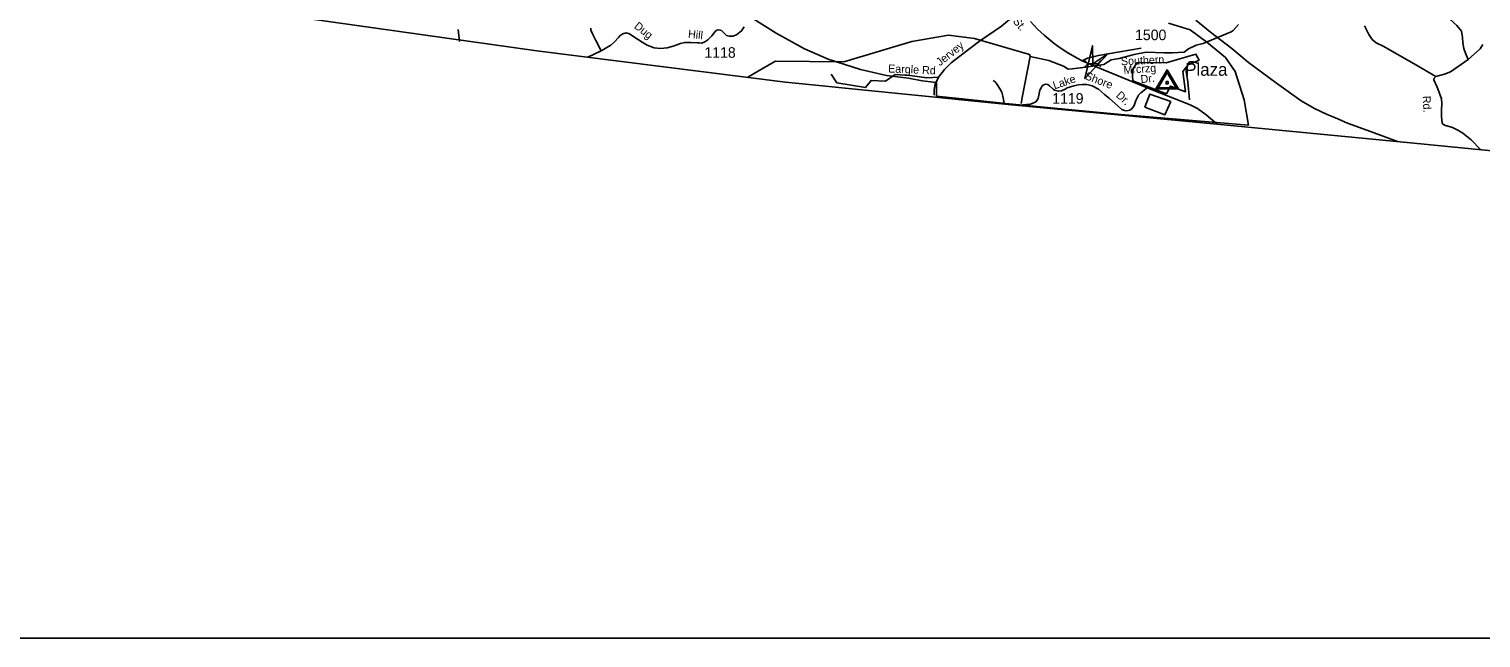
# Model space of a CAD drawing. Extents: x 990631 to 1056237, y 535999 to 585651.
# Drawn here: x 1021960 to 1039191, y 535999 to 543231 of the extents above; entities that cross this region are included whole.
import ezdxf

# ---------------------------------------------------------------- set-up
doc = ezdxf.new("R2010")
doc.units = 0
for name, color, linetype in [('Exist Boundary Political City Limit New', 7, 'Continuous'), ('Exist Boundary Political City Limit Old', 7, 'Continuous'), ('Exist Boundary Political StateLine', 7, 'Continuous'), ('Exist Hydrographic Creek Single Shore', 7, 'Continuous'), ('Exist Railroad Mainline', 7, 'Continuous'), ('Exist Road Non-System Type 51', 7, 'Continuous'), ('Exist Road Non-System Type 51 Label', 7, 'Continuous'), ('Exist Road Primary US Attributed', 7, 'Continuous'), ('Exist Road Primary US Label', 7, 'Continuous'), ('Exist Road Secondary Structure Culvert Attributed CELL', 7, 'Continuous'), ('Exist Road Secondary Structure Culvert CELL', 7, 'Continuous'), ('Exist Road Secondary Type 51 Attributed', 7, 'Continuous'), ('Exist Road Secondary Type 51 Label', 7, 'Continuous'), ('Exist Road Secondary Type 51 Number Label', 7, 'Continuous'), ('Exist Survey Geodetic Marker CELL', 7, 'Continuous'), ('Exist Survey Geodetic Marker Label', 7, 'Continuous'), ('Scratch_Level_3', 7, 'Continuous')]:
    doc.layers.add(name, color=color, linetype=linetype)

msp = doc.modelspace()

# ---------------------------------------------------------------- linework, layer by layer
at = {"layer": 'Exist Boundary Political City Limit New'}
msp.add_lwpolyline([(1030551, 543358), (1030826, 543181), (1031164, 542994), (1031444, 542874), (1031827, 542752), (1032137, 542678), (1032398, 542646), (1032559, 542617), (1032729, 542597), (1032731, 542434), (1033109, 542394), (1033549, 542345), (1034916, 542215), (1036431, 542088), (1036381, 542389), (1036275, 542726), (1036160, 542892), (1035936, 543075), (1035742, 543222), (1035482, 543300)], dxfattribs=at)
at = {"layer": 'Exist Boundary Political City Limit Old'}
for points in [[(1035110, 542835), (1035053, 542743), (1035060, 542617), (1035458, 542462)], [(1035458, 542462), (1035505, 542554), (1035683, 542487), (1035654, 542726), (1035715, 542806), (1035846, 542863), (1035809, 542933), (1035455, 542829), (1035110, 542835)], [(1035201, 542304), (1035263, 542459), (1035512, 542371)], [(1035512, 542371), (1035440, 542213), (1035201, 542304)]]:
    msp.add_lwpolyline(points, dxfattribs=at)
at = {"layer": 'Exist Boundary Political StateLine'}
msp.add_lwpolyline([(1021828, 543845), (1022272, 543788), (1023519, 543604), (1025261, 543357), (1027988, 542972), (1030939, 542599), (1033618, 542331), (1035851, 542120), (1038357, 541881), (1041739, 541546), (1044776, 541259), (1048837, 540895), (1053118, 540541), (1056237, 540333)], dxfattribs=at)
at = {"layer": 'Exist Hydrographic Creek Single Shore'}
for p, q in [((1033752, 542438), (1033840, 542904)), ((1033734, 542345), (1033752, 542438))]:
    msp.add_line(p, q, dxfattribs=at)
for points in [[(1030671, 542765), (1030820, 542850), (1031628, 542843), (1032436, 543083), (1032873, 543160), (1033180, 543117), (1033832, 542930), (1033840, 542904)], [(1033840, 542904), (1034064, 542857), (1034236, 542791), (1034292, 542755), (1034341, 542758), (1034502, 542777), (1034717, 542810), (1034802, 542864), (1034899, 542881), (1035075, 542928), (1035217, 542956), (1035434, 542950), (1035531, 542950), (1035670, 542958), (1035722, 542995), (1035810, 543041), (1035896, 543059), (1036227, 543198), (1036251, 543213), (1036312, 543284)], [(1030489, 542661), (1030671, 542765)]]:
    msp.add_lwpolyline(points, dxfattribs=at)
at = {"layer": 'Exist Railroad Mainline'}
msp.add_lwpolyline([(1035808, 543335), (1035983, 543193), (1036234, 543000), (1036434, 542832), (1036766, 542587), (1037057, 542378), (1037214, 542288), (1037366, 542218), (1037463, 542175), (1037608, 542114), (1037922, 541998), (1038202, 541896)], dxfattribs=at)
at = {"layer": 'Exist Road Non-System Type 51'}
msp.add_line((1027053, 543224), (1027068, 543084), dxfattribs=at)
for points in [[(1037832, 544295), (1037917, 544240), (1037978, 544208), (1038074, 544159), (1038123, 544121), (1038200, 544029), (1038325, 543885), (1038478, 543702), (1038578, 543572), (1038626, 543488), (1038668, 543426), (1038764, 543388), (1038823, 543350), (1038906, 543275), (1038960, 543204), (1038973, 543129), (1038978, 543069), (1038987, 543001), (1039011, 542934), (1039041, 542868)], [(1033716, 543442), (1033503, 543267), (1033239, 543087), (1033042, 542937), (1032902, 542828), (1032823, 542750), (1032754, 542658), (1032712, 542578), (1032700, 542514), (1032700, 542446)], [(1035731, 542389), (1035711, 542605), (1035692, 542726), (1035707, 542807), (1035734, 542842), (1035777, 542842), (1035831, 542826)], [(1032759, 542661), (1032615, 542652), (1032413, 542680), (1032241, 542690), (1032126, 542612), (1031954, 542621), (1031886, 542537), (1031546, 542593), (1031478, 542696)]]:
    msp.add_lwpolyline(points, dxfattribs=at)
at = {"layer": 'Exist Road Primary US Attributed'}
for points in [[(1033847, 543322), (1033930, 543230), (1034007, 543157), (1034125, 543061), (1034169, 543027), (1034268, 542961), (1034400, 542885), (1034459, 542854)], [(1034459, 542854), (1034643, 542774), (1034933, 542656), (1035229, 542534)], [(1035229, 542534), (1035740, 542331), (1035827, 542288), (1035929, 542211), (1036060, 542100)]]:
    msp.add_lwpolyline(points, dxfattribs=at)
at = {"layer": 'Exist Road Secondary Structure Culvert Attributed CELL'}
msp.add_lwpolyline([(1034763, 542935), (1034491, 542642), (1034580, 543032), (1034584, 542819)], close=True, dxfattribs=at)
at = {"layer": 'Exist Road Secondary Structure Culvert CELL'}
for p, q in [((1034489, 542856), (1034524, 542819)), ((1034489, 542782), (1034524, 542819)), ((1034524, 542819), (1034645, 542819)), ((1034679, 542856), (1034645, 542819)), ((1034679, 542782), (1034645, 542819))]:
    msp.add_line(p, q, dxfattribs=at)
at = {"layer": 'Exist Road Secondary Type 51 Attributed'}
msp.add_line((1028748, 542974), (1028593, 542896), dxfattribs=at)
for points in [[(1028748, 542974), (1028688, 543095), (1028668, 543135), (1028647, 543176), (1028629, 543217), (1028629, 543243)], [(1030448, 543258), (1030416, 543208), (1030358, 543162), (1030312, 543147), (1030271, 543146), (1030239, 543154), (1030177, 543213), (1030145, 543223), (1030124, 543219), (1030103, 543202), (1030062, 543150), (1030017, 543101), (1029980, 543079), (1029943, 543063), (1029913, 543066), (1029893, 543068), (1029816, 543071), (1029741, 543073), (1029693, 543058), (1029606, 543027), (1029534, 543007), (1029453, 543001), (1029378, 543006), (1029296, 543041), (1029236, 543076), (1029126, 543148), (1029086, 543176), (1029045, 543184), (1029009, 543176), (1028971, 543152), (1028959, 543135), (1028903, 543077), (1028864, 543040), (1028748, 542974)], [(1038657, 542668), (1038399, 542818), (1038030, 543027), (1037948, 543067), (1037902, 543108), (1037860, 543165), (1037808, 543270)], [(1034459, 542854), (1034520, 542884), (1034651, 542917), (1034883, 542958), (1035160, 543005)], [(1038657, 542668), (1038759, 542697), (1038829, 542724), (1039041, 542868), (1039114, 542935), (1039180, 542994), (1039213, 543048)], [(1035229, 542534), (1035155, 542474), (1035127, 542444), (1035095, 542381), (1035075, 542324), (1035046, 542285), (1035024, 542267), (1034988, 542261), (1034960, 542265), (1034930, 542275), (1034885, 542317), (1034784, 542407), (1034725, 542454), (1034652, 542515), (1034578, 542558), (1034515, 542571), (1034458, 542571), (1034416, 542568), (1034359, 542558), (1034281, 542531), (1034256, 542516), (1034212, 542499), (1034178, 542493), (1034146, 542500), (1034131, 542505), (1034116, 542516), (1034072, 542555), (1034049, 542572), (1034023, 542576), (1034002, 542569), (1033982, 542555), (1033970, 542534), (1033957, 542506), (1033937, 542405), (1033914, 542370), (1033893, 542359), (1033844, 542339), (1033707, 542325), (1033637, 542331), (1033561, 542340), (1033533, 542352), (1033518, 542433), (1033505, 542483), (1033479, 542529), (1033448, 542574), (1033424, 542604), (1033403, 542621)], [(1039187, 541799), (1039076, 541917), (1038975, 541993), (1038917, 542030), (1038854, 542060), (1038758, 542088), (1038730, 542110), (1038723, 542191), (1038723, 542271), (1038728, 542342), (1038721, 542402), (1038679, 542521), (1038669, 542549), (1038632, 542629), (1038635, 542646), (1038657, 542668)]]:
    msp.add_lwpolyline(points, dxfattribs=at)
at = {"layer": 'Exist Survey Geodetic Marker CELL'}
for points in [[(1035600, 542521), (1035466, 542747), (1035333, 542521)], [(1035574, 542533), (1035359, 542533), (1035466, 542715)], [(1035479, 542580), (1035479, 542608), (1035454, 542608), (1035454, 542580)]]:
    msp.add_lwpolyline(points, close=True, dxfattribs=at)
at = {"layer": 'Scratch_Level_3'}
msp.add_lwpolyline([(1056237, 535999), (990631, 535999), (990631, 585651), (1056237, 585651)], close=True, dxfattribs=at)

# ---------------------------------------------------------------- texts
at = {"layer": 'Exist Road Non-System Type 51 Label'}
for s, rotation, p in [('Jervey', 38.1222, (1032770, 542787)), ('Eargle Rd', 357.5094, (1032154, 542716))]:
    msp.add_text(s, height=95, rotation=rotation, dxfattribs=at).set_placement(p)
at = {"layer": 'Exist Road Primary US Label'}
msp.add_text('St.', height=95, rotation=309.7271, dxfattribs=at).set_placement((1033631, 543320))
at = {"layer": 'Exist Road Secondary Type 51 Label'}
for s, rotation, p in [('Dug', 321.5978, (1029133, 543250)), ('Hill', 353.3716, (1029777, 543129)), ('Southern ', 2.5914, (1034920, 542800)), ('Mrcrzg', 3.7162, (1034952, 542698)), ('Lake', 18.7149, (1034130, 542514)), ('Shore', 339.0534, (1034483, 542639)), ('Dr.', 5.5449, (1035156, 542588)), ('Dr.', 317.5423, (1034853, 542433)), ('Rd.', 273.6241, (1038497, 542435))]:
    msp.add_text(s, height=95, rotation=rotation, dxfattribs=at).set_placement(p)
at = {"layer": 'Exist Road Secondary Type 51 Number Label'}
for s, p in [('1500', (1035086, 543099)), ('1118', (1029975, 542890)), ('1119', (1034103, 542345))]:
    msp.add_text(s, height=125, dxfattribs=at).set_placement(p)
at = {"layer": 'Exist Survey Geodetic Marker Label'}
msp.add_text('Plaza', height=150, dxfattribs=at).set_placement((1035681, 542676))

doc.saveas('drawing.dxf')
